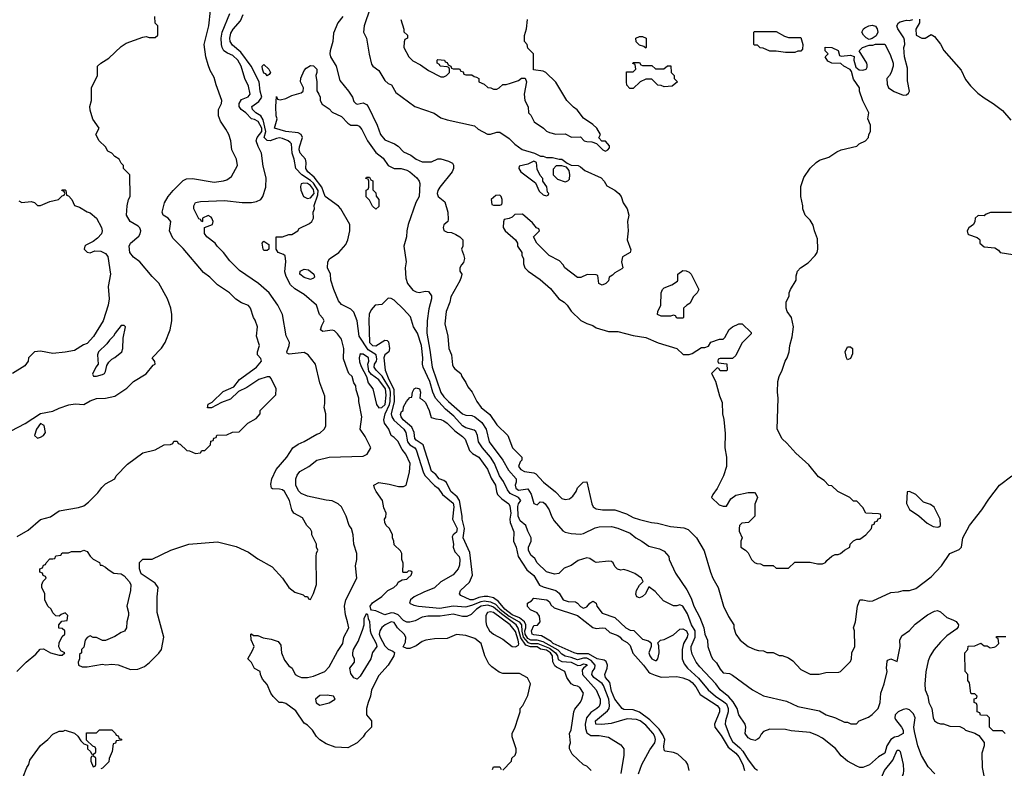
# Model space of a CAD drawing. Header units: inches. Extents: x 1793389 to 1900389, y 320802 to 470796.
# Tile 492 of 656: x 1853496 to 1859841, y 384805 to 389630. Entities that reach past the tile are written whole.
import ezdxf

# ---------------------------------------------------------------- set-up
doc = ezdxf.new("R2010")
doc.units = ezdxf.units.IN
doc.header["$MEASUREMENT"] = 0
doc.layers.add('B8358', color=7, linetype='Continuous')

msp = doc.modelspace()

# ---------------------------------------------------------------- linework, layer by layer
at = {"layer": 'B8358', "color": 2}
for points, elevation in [([(1855755.3, 389704.7), (1855716, 389590), (1855711, 389550), (1855731, 389510), (1855747.1, 389407.1), (1855763.5, 389343.5), (1855772, 389330), (1855810, 389302), (1855850, 389238), (1855870, 389218), (1855891.3, 389210), (1855919.8, 389159.8), (1856042, 389070), (1856166.4, 389026.4), (1856210, 388998), (1856250, 388984.7), (1856426, 388946), (1856450, 388924.7), (1856510, 388892), (1856530, 388891.3), (1856570, 388904.7), (1856590, 388904.7), (1856650, 388864.7), (1856686.8, 388826.8), (1856734, 388794), (1856814, 388770), (1856851.3, 388751.3), (1856868.7, 388751.3), (1856890, 388742), (1856930, 388742), (1856971.3, 388731.3), (1856990, 388731), (1857024.7, 388704.7), (1857050, 388692), (1857094, 388690), (1857110, 388682), (1857136.9, 388656.9), (1857242, 388610), (1857262, 388590), (1857279.8, 388559.8), (1857330, 388531.3), (1857356, 388510), (1857371, 388490), (1857384.7, 388450), (1857410.5, 388410.5), (1857421, 388370), (1857412, 388330), (1857418, 388270), (1857411, 388210), (1857434.4, 388145.6), (1857430.5, 388129.5), (1857379.6, 388100.4), (1857374.8, 388070), (1857382, 388030), (1857376.9, 388023.1), (1857330, 387998), (1857316.9, 387983.1), (1857294, 387970), (1857290, 387946), (1857274, 387930), (1857250, 387918), (1857228, 387930), (1857222, 387982), (1857210, 387986), (1857152.7, 387987.3), (1857111.1, 387968.9), (1857090, 387969), (1857008.7, 388030), (1856998, 388050), (1856974.6, 388074.6), (1856908, 388110), (1856828, 388190), (1856808, 388230), (1856846, 388270), (1856842, 388282), (1856827.3, 388287.3), (1856800.4, 388320.4), (1856736.4, 388376.4), (1856686, 388374), (1856670, 388358), (1856650, 388348), (1856618, 388342), (1856612.7, 388327.3), (1856611.3, 388290), (1856624.7, 388270), (1856690.8, 388210.8), (1856704.7, 388190), (1856704.7, 388170), (1856732, 388130), (1856732, 388110), (1856742, 388090), (1856743.6, 388056.4), (1856752, 388030), (1856772, 388010), (1856850, 387956), (1856916.7, 387896.7), (1856970.6, 387830.6), (1857004.7, 387810), (1857024.7, 387790), (1857050, 387752), (1857111.1, 387691.1), (1857150, 387671.3), (1857190, 387658), (1857210, 387644.7), (1857290, 387621), (1857350, 387621), (1857450, 387594.8), (1857530, 387581), (1857610, 387546.8), (1857731.6, 387511.6), (1857771.6, 387471.6), (1857810, 387471.3), (1857830, 387478), (1857890, 387518), (1857910, 387518), (1857934, 387526), (1857950, 387551), (1858006, 387570), (1858028.9, 387571.1), (1858039, 387581), (1858066.8, 387633.2), (1858089.5, 387650.5), (1858129.4, 387670.6), (1858152, 387670), (1858210, 387614), (1858210, 387606), (1858150, 387546), (1858110, 387466), (1858090, 387446), (1858010, 387446), (1857998, 387442), (1857994, 387430), (1857998, 387418), (1858052.7, 387412.7), (1858054, 387370), (1858050, 387366), (1858010, 387366), (1858002, 387382), (1857990, 387386), (1857954, 387350), (1857979.6, 387299.6), (1858005.4, 387205.4), (1858023.6, 387163.6), (1858024, 387090), (1858033.7, 387053.7), (1858042.5, 386962.5), (1858040.5, 386870), (1858050.7, 386810), (1858050.8, 386750), (1858031, 386690), (1857990.7, 386609.3), (1857962, 386570), (1857954, 386550), (1858003.6, 386503.6), (1858030, 386494), (1858050, 386494), (1858078, 386542), (1858110, 386564.7), (1858190, 386582), (1858230, 386582), (1858242, 386570), (1858251.3, 386550), (1858232.7, 386507.3), (1858234, 386430), (1858191.6, 386388.4), (1858150, 386386), (1858134, 386370), (1858132, 386350), (1858132.7, 386332.7), (1858152, 386290), (1858142, 386270), (1858142, 386230), (1858174, 386210), (1858190, 386194), (1858212, 386150), (1858230, 386132), (1858245.4, 386125.4), (1858270, 386122), (1858290, 386112), (1858351.6, 386111.6), (1858370, 386094), (1858450, 386094), (1858490, 386134), (1858590, 386134), (1858636.4, 386123.6), (1858670, 386122), (1858688.4, 386131.6), (1858696.4, 386143.6), (1858730, 386172), (1858750, 386182), (1858770, 386182), (1858786, 386190), (1858810, 386212), (1858846, 386230), (1858848, 386250), (1858870, 386272), (1858890, 386282), (1858910, 386282), (1858948, 386310), (1858986, 386350), (1858990, 386374), (1859002, 386378), (1859007.3, 386392.7), (1859022, 386398), (1859027.3, 386412.7), (1859042, 386418), (1859046, 386430), (1859042, 386442), (1859030, 386446), (1858948.4, 386448.4), (1858930, 386486), (1858890, 386526), (1858870, 386526), (1858846, 386550), (1858768.4, 386588.4), (1858730, 386626), (1858710, 386628), (1858680.4, 386660.4), (1858643.1, 386683.1), (1858580.4, 386760.4), (1858496.4, 386836.4), (1858440.4, 386900.4), (1858408.9, 386928.9), (1858378, 386990), (1858384, 387190), (1858379, 387230), (1858382, 387298), (1858389.3, 387330.7), (1858408.7, 387370), (1858428, 387430), (1858442, 387450), (1858455.3, 387490), (1858458, 387530), (1858474.6, 387585.4), (1858482, 387650), (1858468.7, 387710), (1858442, 387750), (1858435.3, 387770), (1858435.3, 387810), (1858455.3, 387850), (1858455.3, 387870), (1858462, 387890), (1858499, 387950), (1858500.2, 387979.8), (1858508, 388010), (1858528, 388030), (1858577.2, 388062.8), (1858622, 388110), (1858634, 388130), (1858639, 388150), (1858638, 388218), (1858618, 388270), (1858610, 388306), (1858590, 388338), (1858558, 388370), (1858542, 388410), (1858542, 388430), (1858529, 388490), (1858530, 388554), (1858550, 388612), (1858590, 388672), (1858628, 388710), (1858650, 388724.7), (1858710, 388744.7), (1858760.9, 388779.1), (1858790, 388791), (1858890, 388814), (1858906, 388830), (1858946, 388850), (1858966, 388870), (1858968, 388890), (1858978, 388910), (1858978, 388950), (1858962, 388990), (1858968, 389030), (1858930, 389106), (1858908.7, 389170), (1858908, 389190), (1858870, 389246), (1858856.4, 389296.4), (1858848.4, 389308.4), (1858806, 389330), (1858787.3, 389347.3), (1858730, 389348.7), (1858703.1, 389363.1), (1858686, 389390), (1858706, 389410), (1858686, 389430), (1858687.3, 389452.7), (1858730, 389451.3), (1858770, 389432), (1858778, 389398), (1858790, 389394), (1858850, 389402), (1858872.7, 389392.7), (1858872, 389370), (1858884.7, 389324.7), (1858906, 389306), (1858930, 389304.7), (1858950, 389312), (1858957.2, 389322.8), (1858958, 389338), (1858955.3, 389350), (1858906, 389430), (1858926, 389450), (1858970, 389464.7), (1858994.6, 389465.4), (1859010, 389472), (1859070, 389471.3), (1859105.4, 389405.4), (1859124.7, 389350), (1859124.7, 389330), (1859112, 389290), (1859102, 389270), (1859084.7, 389250), (1859086, 389214), (1859094.8, 389190), (1859130, 389167.3), (1859190, 389142.8), (1859210, 389144.7), (1859224, 389156), (1859229, 389170), (1859216.5, 389236.5), (1859216.5, 389316.5), (1859197.2, 389390), (1859194, 389450), (1859199, 389470), (1859198, 389498), (1859193.6, 389513.6), (1859154, 389570), (1859149.3, 389590.7), (1859158, 389610), (1859170, 389616), (1859210, 389626), (1859230, 389624.7), (1859251.6, 389631.6)], 242), ([(1853440.2, 386979.8), (1853532.3, 387027.7), (1853630, 387090.8), (1853710, 387106), (1853750, 387126.8), (1853812.5, 387147.5), (1853853.7, 387153.7), (1853910, 387150.7), (1853950, 387173.4), (1853990, 387187.7), (1854050, 387190.7), (1854110, 387202.8), (1854185.6, 387254.4), (1854230, 387297.3), (1854310, 387347.3), (1854357.2, 387402.8), (1854368, 387410), (1854367.3, 387427.3), (1854348.7, 387450), (1854410, 387512), (1854434, 387550), (1854465.2, 387630), (1854477.2, 387690), (1854477.2, 387730), (1854469.2, 387770), (1854449, 387830), (1854392, 387932), (1854350, 387974), (1854269.5, 388069.5), (1854230, 388099), (1854205.2, 388130), (1854201.2, 388170), (1854209.2, 388190), (1854264.5, 388235.5), (1854273.2, 388250), (1854277.2, 388270), (1854269.4, 388289.4), (1854258.9, 388298.9), (1854208.7, 388330), (1854185.2, 388370), (1854189, 388430), (1854198, 388470), (1854208, 388490), (1854206, 388630), (1854166, 388670), (1854166, 388690), (1854150, 388706), (1854138, 388730), (1854110, 388748), (1854088.9, 388768.9), (1854063.1, 388783.1), (1854048, 388810), (1854009.1, 388849.1), (1853986, 388890), (1854008, 388930), (1853968.4, 388988.4), (1853950, 389046), (1853949, 389070), (1853959, 389110), (1853958, 389190), (1853998, 389270), (1853998, 389330), (1854018, 389350), (1854070, 389381), (1854150, 389456), (1854182, 389478), (1854290, 389518), (1854310, 389522), (1854330, 389514), (1854370, 389514), (1854386, 389530), (1854386, 389590), (1854368, 389608), (1854366, 389650)], 250), ([(1853478, 385430), (1853538, 385490), (1853600.4, 385539.6), (1853627.3, 385572.7), (1853650, 385574), (1853694, 385550), (1853750, 385534), (1853770, 385534), (1853786, 385550), (1853762, 385562), (1853748.7, 385588.7), (1853750, 385614), (1853770, 385654), (1853786, 385670), (1853786, 385690), (1853770, 385706), (1853748.9, 385708.9), (1853748, 385730), (1853767.3, 385752.7), (1853802, 385758), (1853806, 385790), (1853790, 385806), (1853763.6, 385796.4), (1853750, 385786), (1853730, 385788), (1853710, 385806), (1853698, 385830), (1853678, 385850), (1853658, 385890), (1853658, 385930), (1853638, 385970), (1853638, 385990), (1853648, 386012), (1853666, 386030), (1853662, 386042), (1853647.3, 386047.3), (1853642, 386062), (1853626, 386070), (1853626, 386090), (1853642, 386098), (1853650, 386114), (1853662, 386118), (1853666, 386130), (1853690, 386154), (1853710, 386154), (1853722, 386158), (1853730, 386174), (1853762, 386178), (1853770, 386194), (1853810, 386194), (1853830, 386202), (1853890, 386202), (1853910, 386212), (1853930, 386202), (1853950, 386172), (1853970, 386152), (1854011.1, 386131.1), (1854014, 386114), (1854026, 386114), (1854050, 386102), (1854066.4, 386086.4), (1854103.5, 386063.5), (1854150, 386058), (1854170, 386044.7), (1854202, 386010), (1854212, 385990), (1854211, 385950), (1854186.8, 385850), (1854198, 385810), (1854198, 385790), (1854186, 385750), (1854184.7, 385710), (1854170.6, 385689.4), (1854150, 385681.2), (1854110, 385654), (1854050, 385628.7), (1854030, 385628.7), (1853990, 385648), (1853968.9, 385648.9), (1853950, 385658), (1853930, 385648), (1853918, 385630), (1853910, 385586), (1853894, 385570), (1853894, 385550), (1853882, 385538), (1853882, 385510), (1853872, 385490), (1853874, 385470), (1853899.6, 385459.6), (1853930, 385458), (1854030, 385476), (1854050, 385471.3), (1854090, 385476), (1854130, 385471), (1854210, 385441), (1854256.5, 385443.5), (1854299.3, 385460.7), (1854333.6, 385486.4), (1854392.9, 385547.1), (1854409.1, 385570.9), (1854424, 385650), (1854381.2, 385810), (1854381.2, 385910), (1854389, 385970), (1854370, 385999), (1854278, 386058), (1854268, 386090), (1854268.4, 386131.6), (1854290, 386152), (1854350, 386152), (1854469.3, 386210.7), (1854586, 386250), (1854770, 386264.7), (1854890, 386234), (1854970, 386198.8), (1855030, 386156), (1855124, 386104), (1855190.6, 386030.6), (1855230, 385970.8), (1855270, 385940.7), (1855322, 385922), (1855332.7, 385912.7), (1855351.6, 385911.6), (1855358, 385898), (1855370, 385894), (1855388.9, 385931.1), (1855408.7, 385990), (1855406, 386170), (1855408.4, 386191.6), (1855418, 386210), (1855408, 386230), (1855408, 386250), (1855378, 386310), (1855378, 386330), (1855370, 386346), (1855346, 386370), (1855318.4, 386418.4), (1855262, 386450), (1855248.7, 386470), (1855234, 386530), (1855202, 386590), (1855190, 386599), (1855170, 386604), (1855125.6, 386605.6), (1855118, 386610), (1855115.3, 386635.3), (1855121.2, 386670), (1855149.5, 386730.5), (1855217.2, 386810), (1855257.2, 386870), (1855290, 386894.8), (1855330, 386911), (1855410, 386958), (1855430, 386964.7), (1855458, 386990), (1855468, 387010), (1855468, 387090), (1855458, 387130), (1855463.1, 387156.9), (1855463.1, 387203.1), (1855429.2, 387290), (1855402, 387410), (1855355.3, 387470), (1855330, 387485.2), (1855233.2, 387473.2), (1855220.2, 387480.2), (1855217.2, 387490), (1855233.2, 387530), (1855234, 387550), (1855212.9, 387592.9), (1855189, 387730), (1855159, 387790), (1855104, 387870), (1855034, 387930), (1854912.5, 388012.5), (1854850, 388075.3), (1854810, 388128.7), (1854768.7, 388170), (1854755.3, 388190), (1854702, 388230), (1854688, 388252), (1854686, 388290), (1854738, 388310), (1854742, 388330), (1854734, 388350), (1854730, 388358), (1854710, 388368), (1854674, 388350), (1854674, 388330), (1854670, 388326), (1854662, 388342), (1854650, 388346), (1854618, 388410), (1854618, 388430), (1854629.3, 388450.7), (1854662, 388458), (1854816, 388464), (1854930, 388450.6), (1854989.2, 388450.8), (1855022, 388458), (1855050, 388472), (1855062, 388490), (1855082, 388550), (1855084, 388610), (1855065.6, 388685.6), (1855054, 388770), (1855032.3, 388812.3), (1855020.5, 388850), (1855025.4, 388870), (1855055.6, 388910), (1855056.4, 388930), (1855032.9, 388972.9), (1855010, 388986.2), (1854990, 388991.2), (1854953, 389030), (1854923.6, 389050), (1854909.6, 389070), (1854909.7, 389090.3), (1854924.9, 389115.1), (1854967.3, 389132.7), (1854980.9, 389150), (1854970, 389202), (1854947.3, 389250), (1854923.6, 389330), (1854902.4, 389370), (1854870, 389399.7), (1854834.5, 389414.5), (1854812, 389430), (1854800.5, 389450), (1854796.9, 389470), (1854794.8, 389510), (1854799.8, 389550), (1854849.6, 389670)], 242), ([(1853480.1, 386299.9), (1853550, 386340.7), (1853630, 386407.7), (1853693.9, 386426.1), (1853750, 386464.9), (1853875.1, 386484.9), (1853910, 386496), (1853940.2, 386519.8), (1854000.4, 386579.6), (1854025.6, 386614.4), (1854050, 386638), (1854108.4, 386671.6), (1854118, 386690), (1854190, 386764.7), (1854290, 386838.8), (1854370, 386858), (1854426, 386890), (1854467.3, 386892.7), (1854482, 386898), (1854490, 386914), (1854510, 386914), (1854518, 386898), (1854530, 386894), (1854572.7, 386852.7), (1854590, 386852), (1854630, 386834), (1854662, 386838), (1854670, 386854), (1854690, 386854), (1854726, 386890), (1854727.3, 386912.7), (1854742, 386918), (1854747.3, 386932.7), (1854762, 386938), (1854767.3, 386952.7), (1854830, 386954), (1854868.4, 386971.6), (1854910, 386974), (1854966, 387030), (1855020.4, 387059.6), (1855046, 387090), (1855046, 387110), (1855147.3, 387212.7), (1855148, 387250), (1855116.4, 387316.4), (1855108, 387328), (1855090, 387328.7), (1855038, 387310), (1854959.9, 387260.1), (1854906.4, 387233.6), (1854855.3, 387184.7), (1854796.9, 387163.1), (1854731.6, 387128.4), (1854707.3, 387127.3), (1854710, 387152), (1854735.3, 387164.7), (1854806.3, 387233.7), (1854876, 387264), (1854913.2, 387310), (1855022.7, 387390), (1855053.2, 387430), (1855050, 387446), (1855028, 387470), (1855028, 387490), (1855042, 387530), (1855022, 387590), (1855028.7, 387650), (1855012.9, 387692.9), (1855002, 387710), (1854984, 387770), (1854970, 387788.7), (1854925.6, 387805.6), (1854889.1, 387829.1), (1854848, 387870), (1854770, 387922), (1854722, 387970), (1854680.9, 388000.9), (1854550, 388155.3), (1854482.5, 388222.5), (1854461.2, 388270), (1854469.2, 388330), (1854453.2, 388350), (1854421.2, 388370), (1854413.2, 388390), (1854429.3, 388450), (1854453.2, 388490), (1854485.2, 388530), (1854550, 388594), (1854570, 388604.9), (1854610, 388605.5), (1854750, 388582.8), (1854809.3, 388590.7), (1854830, 388598), (1854860.2, 388619.8), (1854899, 388690), (1854894, 388730), (1854862.7, 388790), (1854856, 388850), (1854842.7, 388890), (1854824.8, 388924.8), (1854790, 388975.3), (1854778, 389010), (1854777, 389050), (1854797, 389090), (1854799.5, 389110), (1854762.7, 389210), (1854750, 389258), (1854722.5, 389302.5), (1854710, 389338), (1854696, 389390), (1854685.2, 389470), (1854715.3, 389590), (1854725.2, 389690)], 246), ([(1856610, 384794), (1856666, 384850), (1856668, 384870), (1856688, 384890), (1856695.3, 384910), (1856695.3, 384930), (1856668.9, 385008.9), (1856668.7, 385030), (1856688.7, 385070), (1856709.1, 385130.9), (1856722, 385170), (1856722, 385190), (1856738, 385210), (1856770, 385274), (1856788, 385350), (1856768.4, 385388.4), (1856716.4, 385416.4), (1856610, 385415.3), (1856584.7, 385424.7), (1856538, 385458), (1856519, 385479), (1856494, 385530), (1856468.7, 385610), (1856430, 385642), (1856370, 385662), (1856310, 385668), (1856250, 385642), (1856170, 385639), (1856114, 385630), (1856090, 385622), (1856050, 385595.3), (1856010, 385578), (1855990, 385578), (1855968, 385588), (1855982, 385618), (1855985.2, 385650), (1855973.2, 385670), (1855929.7, 385709.7), (1855910, 385745.2), (1855890, 385749.5), (1855850.8, 385730), (1855830, 385712.7), (1855817.3, 385690), (1855813.4, 385670), (1855819.5, 385650), (1855850, 385593.4), (1855870, 385573.4), (1855901, 385561), (1855911.3, 385551.3), (1855906.8, 385530), (1855870.8, 385470), (1855810, 385404), (1855763, 385310), (1855757.3, 385270), (1855740.7, 385230), (1855731, 385190), (1855731.3, 385150), (1855762, 385110), (1855762, 385070), (1855722, 385030), (1855710, 385008), (1855671.1, 384968.9), (1855610, 384938), (1855530, 384942), (1855470, 384962), (1855430, 384988.7), (1855408.7, 385010), (1855382, 385050), (1855350, 385082), (1855330, 385095.3), (1855274.8, 385174.8), (1855210, 385222), (1855190, 385228.7), (1855169.1, 385229.1), (1855130, 385268), (1855115.3, 385290), (1855090, 385346), (1855060.4, 385380.4), (1855048, 385410), (1855046, 385430), (1855010, 385448), (1854990, 385486), (1854966, 385510), (1854996.4, 385563.6), (1855006, 385590), (1854987.3, 385632.7), (1854986, 385670), (1854990, 385672), (1855002, 385662), (1855030, 385662), (1855065.4, 385645.4), (1855116.9, 385636.9), (1855162, 385622), (1855178.8, 385598.8), (1855184, 385550), (1855202.5, 385502.5), (1855230, 385464.7), (1855251.3, 385450), (1855272, 385410), (1855290, 385398), (1855311.1, 385391.1), (1855350, 385391), (1855390, 385398.8), (1855462, 385430), (1855490, 385458), (1855543, 385557), (1855578, 385610), (1855585.2, 385650), (1855616, 385710), (1855609.2, 385750), (1855594.8, 385794.8), (1855589.4, 385850.6), (1855597.2, 385890), (1855668.7, 386030), (1855659, 386110), (1855669, 386150), (1855669, 386190), (1855649, 386250), (1855644, 386310), (1855633.2, 386350), (1855619, 386370), (1855599, 386430), (1855569.3, 386489.3), (1855549.3, 386509.3), (1855510, 386529), (1855470, 386533.2), (1855350, 386559.5), (1855310, 386576.2), (1855293.5, 386593.5), (1855276.3, 386630), (1855275.1, 386670), (1855284.7, 386695.3), (1855302.3, 386717.7), (1855359, 386750), (1855410, 386791.3), (1855490, 386811), (1855710, 386816), (1855735.3, 386830), (1855758, 386870), (1855723.1, 386943.1), (1855689, 386990), (1855701.2, 387070), (1855682, 387170), (1855682, 387190), (1855664.7, 387244.7), (1855662, 387270), (1855649.3, 387289.3), (1855638, 387330), (1855618, 387350), (1855608, 387370), (1855583.1, 387443.1), (1855584, 387510), (1855568.7, 387570), (1855544.7, 387604.7), (1855524, 387624), (1855510, 387629), (1855450, 387621.2), (1855435.3, 387630), (1855442, 387658), (1855458, 387690), (1855450, 387706), (1855428, 387730), (1855408.7, 387790), (1855330, 387859.3), (1855270, 387895.1), (1855242, 387922), (1855213.9, 387973.9), (1855205.1, 388005.1), (1855211.7, 388071.7), (1855207.2, 388107.2), (1855196.6, 388116.6), (1855162, 388130), (1855148.7, 388150), (1855148.9, 388231.1), (1855190, 388231.3), (1855230, 388244.7), (1855250, 388244.7), (1855288, 388270), (1855296.4, 388283.6), (1855363.1, 388316.9), (1855378, 388330), (1855388.4, 388351.6), (1855388, 388390), (1855395.3, 388410), (1855392.7, 388432.7), (1855418.1, 388501.9), (1855418.8, 388530), (1855390, 388575.7), (1855370, 388594.2), (1855314.3, 388630), (1855275.1, 388670), (1855265.1, 388730), (1855252, 388770), (1855246.6, 388830), (1855239, 388839), (1855225.1, 388850), (1855190, 388864.5), (1855170, 388867.6), (1855150, 388864.2), (1855110, 388849.8), (1855090, 388851.3), (1855071.3, 388870), (1855083.2, 388910), (1855064.2, 388984.2), (1855049.8, 389009.8), (1855017, 389030), (1854996.9, 389050), (1854992, 389070), (1855037.3, 389102.7), (1855055.4, 389130), (1855046, 389170), (1855039.8, 389230), (1854988.2, 389330), (1854921.3, 389421.3), (1854866.6, 389466.6), (1854853.3, 389490), (1854849.7, 389510.3), (1854857.1, 389542.9), (1854871.4, 389568.6), (1854918, 389622), (1854936.1, 389663.9)], 238), ([(1855578.8, 389650), (1855546, 389610), (1855518, 389542), (1855514, 389490), (1855495.8, 389430), (1855494, 389410), (1855498.4, 389390), (1855536.3, 389330), (1855558, 389238), (1855614, 389170), (1855641, 389130), (1855650, 389102), (1855662, 389090), (1855670, 389086), (1855710, 389094), (1855730, 389083), (1855741.6, 389070), (1855799.3, 388950), (1855820.7, 388890), (1855850, 388854.8), (1855910.4, 388830.4), (1855934.4, 388814.4), (1855970, 388778.8), (1856016.3, 388756.3), (1856050, 388731.3), (1856090, 388714), (1856150, 388714), (1856190, 388734), (1856210, 388734), (1856258.8, 388718.8), (1856285.4, 388705.4), (1856291.3, 388691.3), (1856290.9, 388670.9), (1856283, 388650), (1856204, 388550), (1856191, 388530), (1856186.8, 388510), (1856192, 388490), (1856235.3, 388455.3), (1856254.8, 388390), (1856258, 388342), (1856254, 388330), (1856230, 388308), (1856224, 388290), (1856230, 388272), (1856250, 388261), (1856278, 388258), (1856306, 388246), (1856331.3, 388231.3), (1856351.3, 388210), (1856352, 388170), (1856342, 388150), (1856356.9, 388116.9), (1856362, 388090), (1856356, 388064), (1856342, 388050), (1856332, 388030), (1856332, 388010), (1856344.7, 387990), (1856341, 387970), (1856333.2, 387946.8), (1856275.3, 387844.7), (1856267.3, 387810), (1856244.9, 387750), (1856236, 387670), (1856254.8, 387590), (1856261, 387510), (1856278, 387470), (1856285.4, 387405.4), (1856291.1, 387391.1), (1856299.6, 387379.6), (1856338, 387350), (1856344.7, 387330), (1856370, 387292), (1856383, 387263), (1856411.3, 387230), (1856441, 387170), (1856470, 387131.3), (1856524.9, 387084.9), (1856570, 387018), (1856642, 386950), (1856671.1, 386871.1), (1856731.3, 386810), (1856731, 386790), (1856720.7, 386779.3), (1856710.7, 386750), (1856725.5, 386730), (1856750, 386717.6), (1856808.5, 386708.5), (1856822, 386702), (1856871, 386650), (1856947.7, 386587.7), (1856990, 386544.7), (1857010, 386538), (1857038, 386542), (1857060.2, 386559.8), (1857082, 386590), (1857090, 386612), (1857128, 386650), (1857150, 386652), (1857182, 386510), (1857192, 386490), (1857210, 386478), (1857250.9, 386470.9), (1857330, 386471), (1857405.2, 386445.2), (1857450, 386422), (1857490, 386407.7), (1857568.2, 386388.2), (1857605.2, 386385.2), (1857690, 386362.8), (1857774.8, 386354.8), (1857803.5, 386343.5), (1857858, 386290), (1857906.8, 386206.8), (1857946.8, 386070), (1857962.8, 386030), (1857996, 385970), (1858031.3, 385850), (1858063.5, 385783.5), (1858098, 385730), (1858098, 385710), (1858111.3, 385670), (1858138, 385630), (1858191.1, 385591.1), (1858234, 385570), (1858256.4, 385563.6), (1858290, 385562), (1858310, 385552), (1858351.1, 385551.1), (1858390, 385532), (1858410, 385532), (1858450, 385518), (1858478, 385498), (1858530, 385442), (1858590, 385412), (1858648.4, 385411.6), (1858690, 385422), (1858774.6, 385425.4), (1858786, 385430), (1858850, 385494), (1858855.3, 385510), (1858858, 385550), (1858878, 385590), (1858875.3, 385690), (1858868.7, 385710), (1858882, 385750), (1858895.3, 385850), (1858908.9, 385891.1), (1858928.4, 385891.6), (1858970, 385882), (1858994.6, 385885.4), (1859110, 385938), (1859158, 385942), (1859190, 385951.3), (1859230, 385951.3), (1859270, 385964.7), (1859370, 386038), (1859435.3, 386110), (1859489.5, 386190.5), (1859550, 386214.8), (1859565.2, 386230), (1859573.2, 386290), (1859617.2, 386370), (1859695.3, 386470), (1859740.2, 386539.8), (1859809.3, 386630.7), (1859889.1, 386690.9)], 238), ([(1855952, 389630), (1855972, 389568), (1855972, 389552), (1855994, 389530), (1855994, 389510), (1855978, 389502), (1855972.7, 389487.3), (1855972, 389450), (1856004.7, 389390), (1856030, 389364.7), (1856079.8, 389339.8), (1856130, 389302), (1856210, 389262), (1856230, 389262), (1856246, 389270), (1856266, 389290), (1856266, 389310), (1856262, 389322), (1856250, 389326), (1856206, 389330), (1856202, 389342), (1856186, 389350), (1856186, 389370), (1856190, 389374), (1856234, 389370), (1856238, 389358), (1856250, 389354), (1856258, 389338), (1856274, 389330), (1856278, 389318), (1856290, 389314), (1856330, 389314), (1856338, 389298), (1856352.7, 389292.7), (1856358, 389278), (1856370, 389274), (1856410, 389274), (1856423.6, 389263.6), (1856439.6, 389259.6), (1856454, 389250), (1856454, 389230), (1856490, 389214), (1856512.7, 389192.7), (1856531.6, 389191.6), (1856550, 389182), (1856570, 389182), (1856586, 389190), (1856610, 389212), (1856630, 389212), (1856659, 389221), (1856710, 389238), (1856730, 389252), (1856752.7, 389252.7), (1856762, 389230), (1856746, 389150), (1856752, 389110), (1856772.7, 389067.3), (1856774, 389030), (1856790, 389014), (1856811.6, 388971.6), (1856871.1, 388931.1), (1856890, 388912), (1856910, 388902), (1856950, 388892), (1857010, 388894), (1857052.7, 388872.7), (1857110, 388874), (1857134, 388850), (1857150, 388844.7), (1857183.6, 388843.6), (1857212.7, 388832.7), (1857254, 388790), (1857270, 388782), (1857286, 388790), (1857296.4, 388803.6), (1857296.4, 388816.4), (1857270, 388846), (1857247.3, 388847.3), (1857228, 388868), (1857238, 388890), (1857215.3, 388930), (1857190, 388955.3), (1857130, 388995.3), (1857089.1, 389049.1), (1857065.6, 389065.6), (1857022, 389110), (1856950, 389228), (1856886, 389290), (1856870, 389298), (1856807.3, 389307.3), (1856806, 389410), (1856770, 389446), (1856766, 389470), (1856748, 389490), (1856748.4, 389528.4), (1856762, 389570), (1856768, 389630)], 246), ([(1859294, 389634), (1859294, 389610), (1859271.6, 389568.4), (1859272, 389530), (1859310, 389511.3), (1859330, 389511.3), (1859370, 389534), (1859390, 389522), (1859430, 389471.3), (1859450.7, 389430.7), (1859563.8, 389303.8), (1859590, 389244.7), (1859622.5, 389202.5), (1859670, 389156), (1859710, 389126), (1859770, 389090.6), (1859830, 389044), (1859882.9, 388982.9)], 242), ([(1857178, 384790), (1857150, 384818), (1857130, 384828), (1857056.4, 384896.4), (1857038, 384930), (1857038, 384950), (1857046, 384970), (1857039, 385030), (1857050, 385054), (1857066.6, 385170), (1857074, 385186), (1857110, 385231.3), (1857119.3, 385250), (1857129, 385290), (1857105.6, 385325.6), (1857090, 385335.3), (1857070, 385338), (1857048.9, 385348.9), (1857022, 385390), (1857008, 385430), (1856955.8, 385455.8), (1856945.3, 385465.3), (1856931.6, 385491.6), (1856929.8, 385530), (1856917.1, 385550), (1856890, 385566.3), (1856852.9, 385572.9), (1856830, 385587.4), (1856788.5, 385588.5), (1856758.5, 385598.5), (1856724.9, 385644.9), (1856707.8, 385707.8), (1856694.4, 385730), (1856600.3, 385800.3), (1856550, 385843.9), (1856535.1, 385850), (1856510, 385855.8), (1856470.6, 385850), (1856439.3, 385830), (1856404.6, 385795.4), (1856376.5, 385783.5), (1856350, 385784.2), (1856290, 385799.5), (1856206, 385786), (1856125.6, 385785.6), (1856090, 385779.3), (1856045.2, 385754.8), (1856010, 385746.6), (1855990, 385747), (1855970, 385757), (1855934.1, 385794.1), (1855910, 385805.3), (1855890, 385806), (1855850, 385794.5), (1855790, 385820.9), (1855764, 385824), (1855758, 385830), (1855755.3, 385850), (1855770, 385871.3), (1855830, 385912), (1855869.1, 385950.9), (1855908, 385970), (1855928, 385990), (1855935.3, 386004.7), (1855960.4, 386019.6), (1855990, 386024.7), (1855998, 386030), (1856018, 386050), (1856026, 386070), (1856016.4, 386076.4), (1856002, 386078), (1855990, 386066), (1855970, 386066), (1855966, 386070), (1855967.3, 386127.3), (1855958, 386150), (1855958, 386190), (1855950, 386206), (1855910, 386246), (1855908, 386270), (1855898, 386290), (1855898, 386310), (1855878, 386350), (1855858, 386370), (1855848, 386390), (1855846, 386410), (1855856.4, 386423.6), (1855858, 386450), (1855842.7, 386482.7), (1855834.5, 386530), (1855793.2, 386590), (1855782, 386610), (1855778, 386630), (1855810, 386646), (1855877.1, 386637.1), (1855938, 386622), (1855970, 386622), (1855986, 386630), (1856007.2, 386712.8), (1856011.8, 386770), (1855984, 386830), (1855960.1, 386860.1), (1855932.9, 386912.9), (1855910, 386937.2), (1855889, 386950), (1855875.3, 386990), (1855846.6, 387030), (1855841.6, 387050), (1855851.7, 387090), (1855879.9, 387150), (1855884.2, 387170), (1855885.3, 387230), (1855881.4, 387250), (1855832.5, 387332.5), (1855792.6, 387370), (1855780.3, 387390), (1855781.5, 387410), (1855795.8, 387430), (1855798.2, 387441.8), (1855792.3, 387470), (1855741, 387501), (1855682.6, 387590), (1855670, 387688), (1855650, 387744), (1855630, 387765.2), (1855570, 387795.1), (1855550, 387817.2), (1855519.3, 387890), (1855502, 387950), (1855498, 387990), (1855479, 388030), (1855480.9, 388070), (1855491.7, 388088.3), (1855551.5, 388128.5), (1855598, 388182), (1855609.7, 388210.4), (1855622.4, 388270), (1855623.6, 388310), (1855565.6, 388410), (1855550, 388427.3), (1855463.7, 388490), (1855443.1, 388550), (1855394.1, 388614.1), (1855353.6, 388650), (1855340.5, 388670), (1855342.4, 388710), (1855336.9, 388730), (1855304.2, 388770), (1855296.3, 388790), (1855298.9, 388810), (1855319.3, 388870), (1855309.4, 388889.4), (1855290, 388901.2), (1855210.6, 388909.4), (1855138, 388930), (1855155.3, 388990), (1855149.3, 389009.3), (1855146, 389070), (1855150, 389134), (1855158, 389118), (1855174, 389114), (1855210, 389121), (1855250, 389142), (1855310, 389158), (1855322, 389170), (1855324, 389190), (1855305.2, 389230), (1855307.2, 389252.8), (1855330, 389302), (1855343.1, 389316.9), (1855370, 389334), (1855390, 389332), (1855411, 389310), (1855410.9, 389289.1), (1855404.7, 389270), (1855411, 389230), (1855411.1, 389171.1), (1855424.7, 389150), (1855432, 389130), (1855432, 389110), (1855445.4, 389085.4), (1855490, 389056), (1855510, 389034.8), (1855570, 389006.8), (1855610, 388962), (1855630, 388950.6), (1855670.6, 388950.6), (1855684, 388944), (1855701.4, 388921.4), (1855736.3, 388850), (1855790, 388774), (1855837.3, 388737.3), (1855871, 388690), (1855910, 388670.6), (1855954, 388670), (1855990, 388660.7), (1856010.8, 388650), (1856056, 388610), (1856071, 388590), (1856074.4, 388574.4), (1856070.7, 388490), (1856048.4, 388451.6), (1855999.5, 388310), (1855990.4, 388270), (1855988.5, 388230), (1855972.2, 388170), (1855985.5, 388070), (1855979.3, 388030), (1855984.5, 387964.5), (1855994.8, 387930), (1856030, 387886.8), (1856050, 387874.8), (1856070, 387871), (1856110, 387881), (1856130, 387878), (1856150.7, 387850), (1856150.6, 387830), (1856132.8, 387767.2), (1856120.7, 387690), (1856118.7, 387610), (1856139.9, 387499.9), (1856154.6, 387390), (1856210, 387228), (1856230, 387199.3), (1856258.4, 387170), (1856350, 387090.6), (1856370, 387082), (1856410, 387079.3), (1856430, 387070.4), (1856473.7, 387033.7), (1856502.3, 386990), (1856521.1, 386910), (1856610.2, 386790.2), (1856646.7, 386726.7), (1856694.8, 386670), (1856694.8, 386650), (1856688.5, 386630), (1856693.4, 386610), (1856710, 386598.4), (1856770, 386606.8), (1856792.5, 386572.5), (1856810, 386511), (1856830, 386502.8), (1856850, 386522.8), (1856870, 386520.7), (1856882.8, 386510), (1856908, 386470), (1856922, 386430), (1856939.9, 386399.9), (1856995.9, 386335.9), (1857010, 386327.3), (1857050, 386318.8), (1857110, 386314.8), (1857130, 386318.8), (1857205.4, 386354.6), (1857230, 386362), (1857310, 386363), (1857350, 386353.4), (1857430, 386320.7), (1857466, 386290), (1857504.7, 386270), (1857550, 386236), (1857619.8, 386219.8), (1857650, 386204.7), (1857678, 386170), (1857681, 386150), (1857722.5, 386062.5), (1857795.9, 385955.9), (1857822.5, 385902.5), (1857839.1, 385850), (1857878, 385778), (1857905.5, 385710), (1857910.5, 385670.5), (1857927.3, 385630), (1857931.3, 385590), (1857950, 385534), (1857961, 385510), (1857985.5, 385485.5), (1858010, 385444.7), (1858030, 385421), (1858070, 385416), (1858090, 385406), (1858218, 385310), (1858290, 385271.3), (1858436.8, 385236.8), (1858510, 385202.8), (1858650, 385174.8), (1858692, 385150), (1858754, 385130), (1858810, 385102), (1858830, 385102), (1858852.7, 385092.7), (1858887.3, 385092.7), (1858906, 385110), (1858964.7, 385135.3), (1858990, 385151.3), (1859029, 385191), (1859041.2, 385230), (1859046, 385290), (1859066, 385350), (1859085.2, 385430), (1859081.2, 385450), (1859085.2, 385494.8), (1859090, 385502), (1859109.3, 385510.7), (1859150, 385494), (1859169.8, 385590), (1859168.6, 385630), (1859180.9, 385659.1), (1859230, 385692.2), (1859266.4, 385733.6), (1859346.9, 385793.1), (1859390, 385818), (1859410, 385821.6), (1859430, 385812.7), (1859470, 385776), (1859510, 385762.8), (1859530.5, 385750.5), (1859544.7, 385730), (1859543.6, 385716.4), (1859535.3, 385704.7), (1859470, 385659), (1859430, 385619), (1859388.7, 385571.3), (1859362, 385530), (1859350, 385498), (1859334.2, 385425.8), (1859328.3, 385348.3), (1859330.6, 385310), (1859347.3, 385270), (1859354.8, 385230), (1859374, 385190), (1859382.8, 385130), (1859390.9, 385110.9), (1859410, 385098), (1859430, 385091.3), (1859450, 385091), (1859490, 385076), (1859554, 385074), (1859581, 385061), (1859591.1, 385051.1), (1859650, 385031.3), (1859676, 385016), (1859711.6, 384971.6), (1859712, 384950), (1859696.9, 384903.1), (1859698.8, 384810), (1859722.8, 384690)], 234), ([(1853490, 388462), (1853510, 388451.3), (1853570, 388458), (1853590.9, 388450.9), (1853610, 388432), (1853630, 388431.3), (1853690, 388458), (1853746, 388470), (1853770, 388494), (1853782, 388498), (1853786, 388510), (1853782, 388522), (1853768, 388530), (1853770, 388534), (1853790, 388534), (1853794, 388530), (1853798, 388498), (1853810, 388494), (1853831.1, 388471.1), (1853850, 388432), (1853882, 388422), (1853930, 388391.3), (1853950, 388384.7), (1853990.7, 388350), (1854024, 388290), (1854027.3, 388270), (1854024, 388250), (1853998, 388222), (1853970, 388201.2), (1853923, 388177), (1853916, 388170), (1853911, 388150), (1853930, 388131), (1853950, 388128), (1853979.3, 388140.7), (1854018.4, 388138.4), (1854050, 388122.8), (1854064.5, 388104.5), (1854080.7, 387990), (1854066.8, 387910), (1854073.4, 387830), (1854066, 387790), (1854034.8, 387690), (1853971.8, 387588.2), (1853930, 387543.7), (1853906.2, 387533.8), (1853850, 387497.2), (1853790, 387486), (1853710, 387479), (1853630, 387494), (1853591.1, 387488.9), (1853552, 387450), (1853551.3, 387430), (1853530, 387398), (1853450.7, 387349.3)], 250), ([(1859887.3, 388387.3), (1859770, 388388), (1859752.7, 388387.3), (1859723.6, 388376.4), (1859710, 388366), (1859672.7, 388367.3), (1859654, 388350), (1859651.6, 388328.4), (1859642, 388310), (1859611.6, 388288.4), (1859602, 388270), (1859604.7, 388250), (1859610, 388244.7), (1859665.4, 388225.4), (1859676.9, 388216.9), (1859682, 388210), (1859682, 388190), (1859710, 388166), (1859778.8, 388158.8), (1859803.6, 388143.6), (1859814, 388130), (1859896, 388116)], 242), ([(1859394, 384770), (1859350, 384814), (1859307.1, 384887.1), (1859282.8, 384950), (1859262, 385042), (1859258.8, 385070), (1859265.5, 385130), (1859255.8, 385155.8), (1859230, 385181.6), (1859210, 385188.5), (1859190, 385184.9), (1859156.2, 385170), (1859137.6, 385150), (1859136.2, 385130), (1859140.1, 385120.1), (1859179.3, 385070), (1859189.2, 385050), (1859188.7, 385030), (1859155.3, 385010), (1859134, 385006), (1859109.3, 384990.7), (1859084, 384950), (1859070, 384902), (1859030, 384878), (1858972.5, 384827.5), (1858930, 384811), (1858910, 384811.3), (1858890, 384818), (1858830, 384851), (1858790, 384886), (1858752.5, 384932.5), (1858670, 384998.8), (1858637.5, 385017.5), (1858590, 385034.8), (1858466.4, 385046.4), (1858430, 385056), (1858330, 385058), (1858290, 385042), (1858274.6, 385025.4), (1858260.4, 384999.6), (1858250, 384992), (1858235.3, 384984.7), (1858210, 384991.3), (1858190, 385001), (1858171.3, 385030), (1858176, 385070), (1858171, 385090), (1858130.7, 385150), (1858118.4, 385190), (1858093.4, 385233.4), (1858065, 385265), (1858010.5, 385310), (1857981.6, 385350), (1857878.5, 385458.5), (1857854.4, 385490), (1857830, 385541), (1857822, 385570), (1857823.1, 385590), (1857849.1, 385650), (1857849.1, 385690), (1857826, 385730), (1857800, 385800), (1857770, 385850.6), (1857750, 385858.8), (1857730, 385851.3), (1857710, 385852), (1857644.7, 385884.7), (1857590, 385944.7), (1857550, 385974), (1857528.7, 385930), (1857510, 385911.3), (1857490, 385902.8), (1857472, 385910), (1857466.8, 385926.8), (1857471.3, 385950), (1857490, 385986), (1857514, 386010), (1857502, 386030), (1857459.8, 386059.8), (1857418, 386078), (1857390, 386086), (1857370, 386082.8), (1857347.9, 386087.9), (1857330, 386104.7), (1857321, 386130), (1857310, 386138.8), (1857290, 386140.7), (1857211.1, 386131.1), (1857196.9, 386136.9), (1857170, 386158), (1857150, 386161), (1857094.6, 386145.4), (1857048.9, 386111.1), (1857004.7, 386095.3), (1856970, 386061), (1856943.1, 386056.9), (1856890, 386071.3), (1856831.3, 386130), (1856816.3, 386156.3), (1856790, 386178.8), (1856774, 386210), (1856774.8, 386230), (1856791.1, 386268.9), (1856792, 386290), (1856770, 386334), (1856758, 386370), (1856720.9, 386400.9), (1856709.1, 386429.1), (1856706.7, 386493.3), (1856710.4, 386509.6), (1856725.5, 386530), (1856710.7, 386550), (1856656.5, 386576.5), (1856639.2, 386599.2), (1856614.3, 386654.3), (1856587, 386690), (1856555.3, 386770), (1856530, 386810.4), (1856478.4, 386870), (1856452.7, 386910), (1856446.4, 386950), (1856435.4, 386975.4), (1856424.4, 386984.4), (1856370, 387000.3), (1856350, 387012.2), (1856293.9, 387073.9), (1856239, 387119), (1856176, 387190), (1856157.3, 387230), (1856139, 387299), (1856097, 387390), (1856092.2, 387410), (1856094.9, 387450), (1856084.9, 387530), (1856059.5, 387610), (1856033, 387650), (1856013.8, 387713.8), (1855970, 387764.7), (1855910, 387822), (1855890, 387832), (1855870, 387834), (1855830, 387794), (1855786, 387790), (1855760.4, 387759.6), (1855749.1, 387730.9), (1855746, 387694), (1855749.8, 387550), (1855769.8, 387529.8), (1855790, 387528.2), (1855850, 387565.2), (1855863.1, 387563.1), (1855873.2, 387553.2), (1855879.7, 387510), (1855875.1, 387490), (1855849.7, 387470.3), (1855843.5, 387450), (1855851.1, 387370), (1855875, 387310), (1855907.6, 387247.6), (1855909.9, 387170), (1855888.9, 387090), (1855893.1, 387070), (1855908, 387048), (1855972, 386990), (1855984.5, 386970), (1855995.3, 386910), (1856010.6, 386890.6), (1856041.3, 386870), (1856050, 386858.4), (1856099.1, 386710), (1856109.8, 386689.8), (1856170, 386627), (1856192.7, 386610), (1856220.9, 386570), (1856290, 386514.5), (1856293.8, 386490), (1856286, 386410), (1856315.6, 386350), (1856310, 386326), (1856289.6, 386310.4), (1856283.3, 386296.7), (1856292, 386250), (1856288.7, 386230), (1856300.2, 386200.2), (1856329, 386170), (1856332.7, 386150), (1856330, 386114), (1856321.2, 386090), (1856290, 386051), (1856210, 386006), (1856170, 385967.7), (1856099.5, 385940.5), (1856038, 385910), (1856015.3, 385890), (1856008, 385870), (1856036.5, 385856.5), (1856066, 385850), (1856203.7, 385836.3), (1856290, 385852.9), (1856370, 385845.7), (1856410, 385855.4), (1856470, 385879.9), (1856490, 385883.6), (1856530, 385878.9), (1856562.2, 385862.2), (1856593.2, 385830), (1856650, 385784.5), (1856713.8, 385750), (1856729.3, 385729.3), (1856731, 385689), (1856741.3, 385650), (1856770, 385616.9), (1856790, 385609.4), (1856835.6, 385610), (1856910, 385578.5), (1856949.1, 385550), (1856961, 385530), (1856966.9, 385506.9), (1856990, 385494.4), (1857049.3, 385490), (1857093, 385467), (1857111, 385469), (1857130, 385478.4), (1857150, 385475.1), (1857153.3, 385470), (1857129, 385451), (1857121.3, 385438.7), (1857123.1, 385410), (1857210.8, 385310.8), (1857237.6, 385250), (1857236.6, 385223.4), (1857230, 385204), (1857216, 385190), (1857175.5, 385164.5), (1857148, 385130), (1857139.1, 385090), (1857141.3, 385061.3), (1857150, 385034), (1857175.6, 385015.6), (1857230, 385015.6), (1857290, 385006), (1857370, 384955.3), (1857388, 384930), (1857388.7, 384890), (1857369.5, 384770.5)], 230), ([(1857484, 384770), (1857505.6, 384830), (1857556.9, 384923.1), (1857589.5, 384970), (1857593.3, 384990), (1857589.6, 385010), (1857578.7, 385030), (1857530, 385083), (1857494, 385110), (1857470, 385119.7), (1857410, 385123.6), (1857306.6, 385093.4), (1857247.7, 385087.7), (1857209.2, 385090), (1857206.6, 385110), (1857284.1, 385175.9), (1857294.3, 385190), (1857297.3, 385210), (1857291.7, 385250), (1857258, 385338), (1857250, 385351.1), (1857196.3, 385390), (1857183.5, 385410), (1857186.6, 385430), (1857202.4, 385450), (1857204.8, 385470), (1857179.6, 385499.6), (1857150, 385514.4), (1857130, 385514.4), (1857090, 385503.7), (1857050, 385519.1), (1857010, 385527.1), (1856990, 385540.4), (1856965.8, 385565.8), (1856870, 385619.9), (1856830, 385631.7), (1856790, 385629.9), (1856770, 385642.3), (1856753.3, 385670), (1856750.6, 385690), (1856756.8, 385710), (1856756.5, 385730), (1856748.3, 385750), (1856715.8, 385775.8), (1856670, 385793.2), (1856622.3, 385830), (1856580.5, 385880.5), (1856550, 385902.8), (1856512.1, 385912.1), (1856490, 385912.4), (1856454.5, 385905.5), (1856418, 385890), (1856398, 385890), (1856339, 385919), (1856329.1, 385929.1), (1856337.2, 385950), (1856395.1, 386004.9), (1856413.3, 386050), (1856396.6, 386196.6), (1856354, 386290), (1856361.7, 386350), (1856346.3, 386410), (1856346.6, 386430), (1856329.8, 386530), (1856315.3, 386555.3), (1856274.7, 386590), (1856246.7, 386646.7), (1856230, 386659.7), (1856199.3, 386670), (1856178, 386698), (1856150, 386720.9), (1856095.1, 386890), (1856050, 386919.3), (1856042, 386930), (1856037.2, 386970), (1856022.7, 387002.7), (1855966.6, 387050), (1855954, 387070), (1855950, 387086), (1855956.4, 387103.6), (1855968, 387112), (1855970, 387134), (1855988, 387170), (1856010, 387194), (1856022, 387198), (1856028, 387230), (1856038, 387250), (1856050, 387258), (1856071.3, 387250), (1856078, 387230), (1856074, 387190), (1856090, 387182), (1856110, 387162), (1856134.8, 387110), (1856146.8, 387066.8), (1856176.8, 387056.8), (1856210, 387052.7), (1856230, 387044), (1856250.7, 387030), (1856299.9, 386979.9), (1856350, 386944), (1856366.2, 386926.2), (1856394, 386854), (1856413.8, 386833.8), (1856455.5, 386810), (1856510, 386733.4), (1856534.5, 386674.5), (1856561.6, 386630), (1856567.7, 386590), (1856575.5, 386570), (1856602, 386542), (1856647.7, 386510), (1856654.7, 386494.7), (1856661.3, 386450), (1856655.3, 386410), (1856657.6, 386390), (1856680.4, 386330), (1856678.4, 386270), (1856694.4, 386230), (1856708.2, 386170), (1856764.4, 386084.4), (1856810, 386047.7), (1856845.7, 385985.7), (1856870, 385973.7), (1856950.3, 385950.3), (1856972.8, 385932.8), (1856998, 385890), (1857030, 385880.5), (1857077.3, 385877.3), (1857090.4, 385870.4), (1857110, 385847), (1857130, 385837.6), (1857150, 385845.5), (1857169.7, 385870.4), (1857182, 385878), (1857190, 385882), (1857198.8, 385878.8), (1857210.4, 385870.4), (1857215.5, 385850), (1857250, 385804.7), (1857330, 385777.3), (1857402.8, 385710), (1857430, 385696.3), (1857452.8, 385692.8), (1857510, 385638), (1857547.1, 385627.1), (1857558.8, 385618.8), (1857564.7, 385610), (1857566, 385590), (1857551, 385549), (1857556.3, 385530), (1857570, 385510.8), (1857590, 385498.8), (1857599.3, 385500.7), (1857608.7, 385510), (1857616, 385550), (1857615.3, 385595.3), (1857607.3, 385612.7), (1857626, 385630), (1857650, 385636), (1857710, 385664.9), (1857750, 385701), (1857770, 385704), (1857792.7, 385690), (1857801.6, 385670), (1857797.6, 385650), (1857772.9, 385610), (1857765.3, 385570), (1857765.7, 385510), (1857778, 385478), (1857799.3, 385450), (1857870, 385387), (1857932.4, 385310), (1857978.7, 385270), (1858034.4, 385234.4), (1858050, 385219.5), (1858062, 385190), (1858062, 385170), (1858044.2, 385110), (1858042.6, 385090), (1858072, 385010), (1858090, 384978), (1858137.3, 384937.3), (1858155.6, 384915.6), (1858190, 384859.3), (1858230, 384806.7), (1858250, 384793.7)], 226), ([(1857809.7, 384790.3), (1857801.7, 384830), (1857790, 384847.6), (1857736.6, 384896.6), (1857710, 384907.8), (1857655.5, 384915.5), (1857650, 384922), (1857647.5, 384947.5), (1857654, 384990), (1857641.1, 385021.1), (1857616.6, 385056.6), (1857556.5, 385116.5), (1857490, 385166.6), (1857450, 385182), (1857390, 385183.5), (1857378, 385190), (1857331.3, 385250), (1857310, 385302.7), (1857297.8, 385357.8), (1857271.6, 385390), (1857266, 385410), (1857282.4, 385450), (1857283.9, 385470), (1857274.3, 385494.3), (1857261.5, 385501.4), (1857218, 385510), (1857162, 385542), (1857090, 385543), (1857069.2, 385550), (1856934, 385610), (1856921.6, 385621.6), (1856858.8, 385658.8), (1856810, 385664.2), (1856799.3, 385670), (1856793.2, 385690), (1856810, 385724.7), (1856832.5, 385727.5), (1856849, 385750), (1856844.7, 385784.7), (1856830, 385808), (1856787.3, 385827.3), (1856768.4, 385848.4), (1856768, 385870), (1856794.6, 385885.4), (1856810, 385902), (1856892, 385890), (1856910, 385878), (1856919.3, 385859.3), (1856939.3, 385839.3), (1857090, 385790.4), (1857190, 385711.8), (1857210, 385705.7), (1857250.4, 385710.4), (1857268, 385708), (1857299.9, 385679.9), (1857350, 385660.7), (1857366, 385650), (1857375.9, 385635.9), (1857410, 385614.8), (1857430, 385596), (1857448.1, 385548.1), (1857516.4, 385470), (1857547.5, 385427.5), (1857559.2, 385419.2), (1857590, 385404.4), (1857630, 385393), (1857730, 385395.8), (1857770, 385388.4), (1857810, 385374), (1857830, 385358.4), (1857852.2, 385330), (1857879.9, 385279.9), (1857990.4, 385210), (1858005.5, 385190), (1858005.5, 385170), (1857972.4, 385090), (1857974.4, 385070), (1858016.6, 385016.6), (1858060.9, 384940.9), (1858110, 384901.7), (1858130, 384878.4), (1858154.9, 384830), (1858166.7, 384790)], 222), ([(1859846, 385030), (1859830, 385046), (1859770, 385046), (1859746, 385070), (1859746, 385130), (1859730, 385146), (1859688.4, 385148.4), (1859682, 385162), (1859666, 385170), (1859666, 385210), (1859662, 385222), (1859646, 385230), (1859647.3, 385252.7), (1859662, 385258), (1859666, 385270), (1859650, 385286), (1859630, 385286), (1859626, 385290), (1859616.4, 385356.4), (1859606, 385370), (1859606, 385410), (1859588, 385428), (1859586, 385550), (1859606, 385570), (1859607.3, 385592.7), (1859650, 385594), (1859690, 385612), (1859710, 385594), (1859730, 385594), (1859750, 385582), (1859774.6, 385585.4), (1859786, 385590), (1859806, 385610), (1859802, 385642), (1859790, 385646), (1859790, 385654), (1859850, 385654)], 234), ([(1853519, 384750), (1853542, 384810), (1853555.3, 384830), (1853562, 384858), (1853630, 384952), (1853678, 384990), (1853710, 385024.7), (1853750, 385044.7), (1853775.3, 385044.7), (1853790, 385051), (1853850, 385031.3), (1853871.3, 385011.3), (1853890, 384982), (1853910, 384962), (1853934, 384954), (1853934, 384930), (1853952.7, 384912.7), (1853958, 384898), (1853970, 384894), (1853986, 384910), (1853986, 384930), (1853982, 384942), (1853967.3, 384947.3), (1853927.3, 384987.3), (1853927.3, 385032.7), (1853990, 385034), (1854010, 385054), (1854090, 385054), (1854114, 385030), (1854118, 385018), (1854130, 385014), (1854138, 384998), (1854152.7, 384992.7), (1854152.7, 384987.3), (1854118, 384982), (1854112.7, 384967.3), (1854098, 384962), (1854092.7, 384912.7), (1854072.7, 384867.3), (1854070, 384846), (1854030, 384806), (1854018, 384802)], 238), ([(1856542, 384798), (1856550, 384814), (1856590, 384814), (1856598, 384798)], 238)]:
    msp.add_lwpolyline(points, dxfattribs=dict(at, elevation=elevation))
for points, elevation in [([(1858970, 389502), (1858950, 389513.2), (1858933.2, 389530), (1858923.7, 389550), (1858933.2, 389570), (1858942.7, 389577.3), (1858968.7, 389590), (1858990, 389593.7), (1859010, 389587.7), (1859022.4, 389570), (1859025.5, 389550), (1859014.4, 389525.6), (1858990, 389508)], 242), ([(1857530, 389446), (1857518, 389458), (1857490, 389466), (1857468, 389488), (1857466, 389510), (1857490, 389522), (1857510, 389522), (1857532, 389510), (1857534, 389450)], 242), ([(1858450, 389514), (1858530, 389514), (1858542, 389470), (1858539.6, 389440.4), (1858530, 389426), (1858510, 389426), (1858490, 389418), (1858430, 389418), (1858370, 389428), (1858330, 389428), (1858287.3, 389447.3), (1858268.4, 389448.4), (1858250, 389466), (1858230, 389466), (1858226, 389470), (1858226, 389550), (1858230, 389554), (1858370, 389554), (1858423.6, 389523.6)], 242), ([(1855090, 389268.7), (1855081.2, 389281.2), (1855070, 389286), (1855061.2, 389310), (1855058, 389330), (1855070, 389342), (1855102, 389310), (1855112, 389290), (1855103.6, 389276.4)], 234), ([(1857510, 389334), (1857570, 389334), (1857592.7, 389312.7), (1857647.3, 389312.7), (1857670, 389332), (1857691.6, 389331.6), (1857694, 389290), (1857714, 389270), (1857714, 389250), (1857734, 389230), (1857699.6, 389200.4), (1857650, 389198), (1857630, 389206), (1857607.3, 389207.3), (1857570, 389246), (1857530, 389246), (1857494, 389230), (1857450, 389186), (1857427.3, 389187.3), (1857408.4, 389208.4), (1857406, 389230), (1857407.3, 389292.7), (1857450, 389294), (1857466, 389310), (1857462, 389342), (1857447.3, 389347.3), (1857450, 389354), (1857490, 389354), (1857498, 389338)], 242), ([(1856810, 388718), (1856770, 388699), (1856714, 388686), (1856712, 388670), (1856724.7, 388650), (1856818.8, 388578.8), (1856844.5, 388524.5), (1856870, 388502), (1856890, 388494), (1856902, 388498), (1856906, 388510), (1856898, 388518), (1856892.9, 388552.9), (1856868, 388590), (1856867.3, 388607.3), (1856850, 388626), (1856830, 388666), (1856826, 388710)], 242), ([(1856990, 388688.7), (1856952, 388688), (1856932.7, 388667.3), (1856934, 388630), (1856962, 388602), (1857010, 388584.7), (1857028.9, 388591.1), (1857038, 388602), (1857041.2, 388630), (1857037.2, 388657.2), (1857019, 388679)], 242), ([(1855790, 388408), (1855768.9, 388428.9), (1855750, 388466), (1855728.4, 388488.4), (1855728.4, 388531.6), (1855742, 388538), (1855746, 388550), (1855746, 388590), (1855742, 388602), (1855727.3, 388607.3), (1855730, 388614), (1855750, 388614), (1855758, 388598), (1855771.6, 388591.6), (1855772.7, 388532.7), (1855790, 388514), (1855792.7, 388492.7), (1855811.1, 388471.1), (1855810, 388426)], 230), ([(1855324.7, 388575.3), (1855308.8, 388571.2), (1855305.1, 388554.9), (1855308.7, 388531.3), (1855324.9, 388490), (1855350, 388476.5), (1855370, 388481.3), (1855392.6, 388510), (1855390, 388536.4), (1855370, 388560.7), (1855350, 388573.2)], 242), ([(1856590, 388498), (1856563.6, 388496.4), (1856534, 388470), (1856538, 388438), (1856550, 388434), (1856590, 388434), (1856602, 388438), (1856606, 388450), (1856606, 388470), (1856598, 388490)], 242), ([(1855070, 388142), (1855065.2, 388150), (1855058, 388190), (1855070, 388202), (1855102, 388182), (1855102, 388150), (1855090, 388142)], 238), ([(1855370, 387955.1), (1855328.2, 387968.2), (1855301.2, 387990), (1855304, 388010), (1855330, 388022), (1855357.5, 388017.5), (1855391, 387990), (1855394.8, 387970), (1855390, 387964)], 234), ([(1857730, 387706), (1857722, 387722), (1857710, 387726), (1857690, 387718), (1857630, 387718), (1857606, 387730), (1857608, 387750), (1857628, 387790), (1857628.7, 387870), (1857638, 387890), (1857650, 387902), (1857698, 387922), (1857734.6, 387945.4), (1857738, 387950), (1857738, 387990), (1857770, 388014), (1857790, 388012), (1857810, 388002), (1857822, 387990), (1857872, 387890), (1857862, 387870), (1857836.9, 387843.1), (1857816.9, 387803.1), (1857794, 387790), (1857774, 387770), (1857774, 387710), (1857770, 387706)], 242), ([(1854170, 387658), (1854150, 387658), (1854111.3, 387610), (1854101, 387590), (1854074.6, 387565.4), (1854058.4, 387541.6), (1854003.8, 387490), (1853997.1, 387470), (1854001, 387410), (1853986, 387390), (1853964.7, 387344.7), (1853972, 387332), (1853990, 387331.3), (1854030, 387342.8), (1854042, 387350), (1854050, 387362), (1854058, 387402), (1854070, 387422), (1854090, 387442), (1854110, 387452), (1854155.3, 387490), (1854161.2, 387510), (1854162, 387578), (1854178, 387650)], 254), ([(1855690, 387478), (1855684, 387450), (1855684.9, 387424.9), (1855695.5, 387395.5), (1855730.6, 387330.6), (1855742, 387290), (1855772.4, 387250), (1855795.3, 387150), (1855810, 387128.2), (1855830, 387130.3), (1855851.3, 387150), (1855858.6, 387210), (1855852.3, 387250), (1855810, 387307.8), (1855762.5, 387342.5), (1855745.1, 387365.1), (1855739.1, 387410), (1855746.3, 387430), (1855743.6, 387450), (1855710, 387474.5), (1855694, 387474)], 238), ([(1858830, 387438), (1858824, 387450), (1858815.3, 387490), (1858830, 387522), (1858850, 387522), (1858862, 387510), (1858863.6, 387476.4), (1858850, 387446)], 238), ([(1853630, 387028), (1853604.7, 386990), (1853592, 386950), (1853610, 386932), (1853630, 386938.8), (1853650, 386951), (1853662.7, 386970), (1853653.6, 387013.6)], 250), ([(1859230, 386588), (1859214, 386586), (1859211.1, 386511.1), (1859230, 386472), (1859290, 386432), (1859344, 386384), (1859383, 386363), (1859410, 386358.8), (1859419.3, 386360.7), (1859429.1, 386370.9), (1859426.6, 386410), (1859389.1, 386489.1), (1859364.7, 386504.7), (1859320.2, 386520.2), (1859270, 386569.2)], 242), ([(1855670, 385379), (1855650, 385388), (1855630, 385415.3), (1855623.7, 385450), (1855653.2, 385490), (1855652.7, 385510), (1855643.7, 385530), (1855642, 385550), (1855647.3, 385570), (1855678, 385622), (1855705.6, 385694.4), (1855716, 385730), (1855715.3, 385770), (1855730, 385802), (1855736.9, 385796.9), (1855741, 385770), (1855750, 385752), (1855754.9, 385690), (1855761.1, 385670), (1855792.7, 385610), (1855796.5, 385590), (1855768.8, 385551.2), (1855759.1, 385510), (1855690, 385399)], 234), ([(1856530, 385814.5), (1856510.4, 385809.6), (1856500.4, 385790), (1856499.3, 385750), (1856504.4, 385724.4), (1856522.8, 385690), (1856548.6, 385668.6), (1856610, 385636.4), (1856670, 385590.4), (1856690, 385587.7), (1856710, 385598), (1856712.3, 385607.7), (1856707.6, 385630), (1856690, 385686.9), (1856657.4, 385730), (1856550, 385809.7)], 238), ([(1855477.2, 385277.2), (1855430, 385275.1), (1855403, 385250), (1855407.3, 385227.3), (1855430, 385211), (1855490, 385226), (1855528, 385250), (1855518, 385270)], 238), ([(1853970, 384886), (1853958, 384882), (1853954, 384870), (1853954, 384850), (1853970, 384814), (1853982, 384818), (1853986, 384830), (1853986, 384870)], 238), ([(1859107.9, 384512.1), (1859062.6, 384522.6), (1859034.9, 384534.9), (1859015, 384555), (1858989.8, 384570), (1858976.2, 384590), (1858975, 384610), (1858988.9, 384671.1), (1859043.5, 384730), (1859069.7, 384790), (1859122.2, 384857.8), (1859150, 384922.8), (1859162, 384922), (1859170, 384914), (1859188.9, 384828.9), (1859190.3, 384790), (1859188.9, 384770), (1859178.6, 384741.4), (1859139.8, 384700.2), (1859125.5, 384670), (1859125.5, 384650), (1859145.3, 384590), (1859138.7, 384541.3), (1859130, 384519)], 226)]:
    msp.add_lwpolyline(points, close=True, dxfattribs=dict(at, elevation=elevation))

doc.saveas('drawing.dxf')
